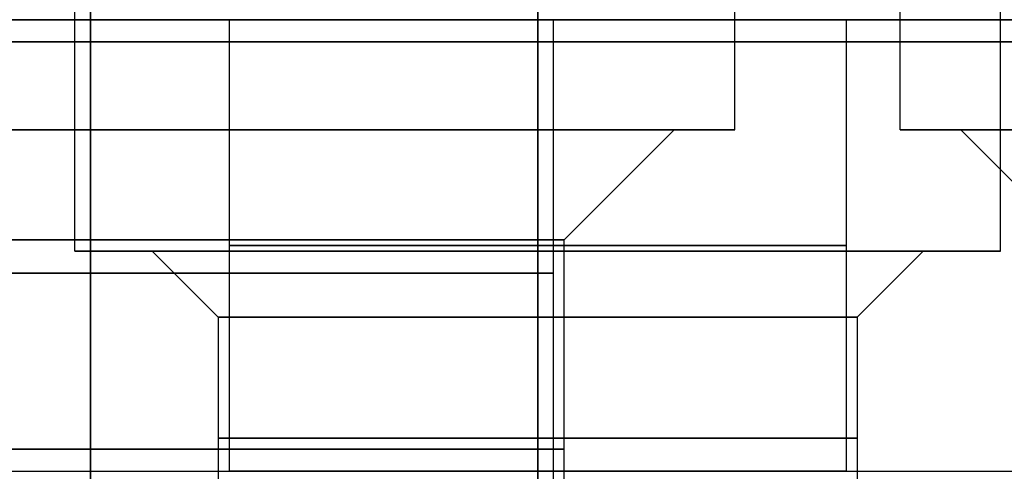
# Model space of a CAD drawing. Header units: millimetres. Extents: x 0 to 322, y -110 to 60.
# Tile 600 of 656: x 283.58 to 288.05, y -88.95 to -86.9. Entities that reach past the tile are written whole.
import ezdxf

# ---------------------------------------------------------------- set-up
doc = ezdxf.new("R2010")
doc.units = ezdxf.units.MM
doc.layers.add('Layer 01', color=7, linetype='Continuous', true_color=0x000000)

msp = doc.modelspace()

# ---------------------------------------------------------------- linework, layer by layer
at = {"layer": 'Layer 01'}
for p, q in [((283.83, -87.95, 24.06), (283.83, -83.1, 24.06)), ((283.83, -87.95, 12.94), (283.83, -83.1, 12.94)), ((286.825, -87.4, 18.5), (286.825, -83.1, 18.5)), ((287.575, -87.4, 18.5), (287.575, -83.1, 18.5)), ((288.03, -87.95, 24.06), (288.03, -83.1, 24.06)), ((288.03, -87.95, 12.94), (288.03, -83.1, 12.94)), ((284.53, -86.9, 24.06), (284.53, -88.95, 24.06)), ((284.53, -86.9, 12.94), (284.53, -88.95, 12.94)), ((286, -86.9, 18.5), (286, -89.2, 18.5)), ((287.33, -86.9, 24.06), (287.33, -88.95, 24.06)), ((287.33, -86.9, 12.94), (287.33, -88.95, 12.94)), ((283.9, -87.4, 21.425), (283.9, -87.4, 21.15)), ((283.9, -87.4, 15.85), (283.9, -87.4, 15.575)), ((286.05, -87.9, 18.5), (286.55, -87.4, 18.5)), ((286.825, -87.4, 18.5), (286.55, -87.4, 18.5)), ((287.85, -87.4, 18.5), (287.575, -87.4, 18.5)), ((288.35, -87.9, 18.5), (287.85, -87.4, 18.5)), ((286.05, -89.8, 18.5), (286.05, -87.9, 18.5)), ((284.18, -87.95, 24.06), (283.83, -87.95, 24.06)), ((284.18, -87.95, 12.94), (283.83, -87.95, 12.94)), ((284.48, -88.25, 24.06), (284.18, -87.95, 24.06)), ((284.48, -88.25, 12.94), (284.18, -87.95, 12.94)), ((285.93, -87.95, 26.16), (285.93, -87.95, 25.81)), ((285.93, -87.95, 22.31), (285.93, -87.95, 21.96)), ((285.93, -87.95, 15.04), (285.93, -87.95, 14.69)), ((285.93, -87.95, 11.19), (285.93, -87.95, 10.84)), ((287.38, -88.25, 24.06), (287.68, -87.95, 24.06)), ((287.38, -88.25, 12.94), (287.68, -87.95, 12.94)), ((288.03, -87.95, 24.06), (287.68, -87.95, 24.06)), ((288.03, -87.95, 12.94), (287.68, -87.95, 12.94)), ((284.48, -88.25, 24.06), (284.48, -90.45, 24.06)), ((284.48, -88.25, 12.94), (284.48, -89.35, 12.94)), ((287.38, -88.25, 24.06), (287.38, -90.45, 24.06)), ((287.38, -88.25, 12.94), (287.38, -89.35, 12.94)), ((275.55, -88.95, -0.45), (305.45, -88.95, -0.45)), ((275.55, -88.95, 37.45), (305.45, -88.95, 37.45))]:
    msp.add_line(p, q, dxfattribs=at)
at = {"layer": 'Layer 01', "extrusion": (4.15294e-17, -1, -8.31312e-11)}
msp.add_arc((290.5, 18.5, 86.9), 12.05, 90, 265.23969, dxfattribs=at)
at = {"layer": 'Layer 01', "extrusion": (0, -1, 0)}
for centre, radius, start, end in [((290.5, 18.5, 86.9), 11.95, 90, 265.19976), ((283.9, 18.5, 87.4), 2.65, 90, 270), ((283.9, 18.5, 87.4), 2.65, 270, 90), ((290.5, 18.5, 87.4), 2.65, 90, 270), ((283.9, 18.5, 87.9), 2.15, 90, 270), ((283.9, 18.5, 87.9), 2.15, 270, 90), ((285.93, 24.06, 87.925), 1.4, 90, 270), ((285.93, 12.94, 87.925), 1.4, 90, 270), ((285.93, 24.06, 87.925), 1.4, 270, 90), ((285.93, 12.94, 87.925), 1.4, 270, 90), ((285.93, 12.94, 87.95), 1.75, 90, 270), ((285.93, 12.94, 87.95), 1.75, 270, 90), ((283.9, 18.5, 88.05), 2.1, 90, 270), ((283.9, 18.5, 88.05), 2.1, 270, 90), ((285.93, 12.94, 88.25), 1.45, 90, 270), ((285.93, 12.94, 88.25), 1.45, 270, 90), ((285.93, 12.94, 88.8), 1.45, 90, 270), ((285.93, 12.94, 88.8), 1.45, 270, 90)]:
    msp.add_arc(centre, radius, start, end, dxfattribs=at)
at = {"layer": 'Layer 01', "extrusion": (0, 1, 0)}
for centre, radius, start, end in [((-290.5, 18.5, -87), 16.8, 270, 90), ((-290.5, 18.5, -87), 14.35, 270, 90), ((-283.9, 18.5, -87.4), 2.925, 270, 90), ((-283.9, 18.5, -87.4), 2.925, 90, 270), ((-290.5, 18.5, -87.4), 2.925, 270, 90), ((-285.93, 24.06, -87.95), 2.1, 270, 90), ((-285.93, 12.94, -87.95), 2.1, 270, 90), ((-285.93, 24.06, -87.95), 2.1, 90, 270), ((-285.93, 12.94, -87.95), 2.1, 90, 270), ((-285.93, 24.06, -88.25), 1.45, 270, 90), ((-285.93, 24.06, -88.25), 1.45, 90, 270), ((-283.9, 18.5, -88.85), 2.15, 270, 90), ((-283.9, 18.5, -88.85), 2.15, 90, 270), ((-285.93, 12.94, -88.95), 1.4, 270, 90), ((-285.93, 12.94, -88.95), 1.4, 90, 270)]:
    msp.add_arc(centre, radius, start, end, dxfattribs=at)
at = {"layer": 'Layer 01', "extrusion": (0, -1, 4.06024e-15)}
msp.add_arc((285.93, 24.06, 87.95), 1.75, 90, 270, dxfattribs=at)
at = {"layer": 'Layer 01', "extrusion": (0, -1, -4.06024e-15)}
msp.add_arc((285.93, 24.06, 87.95), 1.75, 270, 90, dxfattribs=at)
at = {"layer": 'Layer 01'}
for points in [[(283.9, -83.1, 15.575), (283.9, -85.25, 15.575), (283.9, -87.4, 15.575)], [(283.9, -87.4, 21.425), (283.9, -85.25, 21.425), (283.9, -83.1, 21.425)], [(285.93, -83.1, 21.96), (285.93, -85.525, 21.96), (285.93, -87.95, 21.96)], [(285.93, -87.95, 26.16), (285.93, -85.525, 26.16), (285.93, -83.1, 26.16)], [(285.93, -83.1, 10.84), (285.93, -85.525, 10.84), (285.93, -87.95, 10.84)], [(285.93, -87.95, 15.04), (285.93, -85.525, 15.04), (285.93, -83.1, 15.04)], [(283.9, -86.9, 20.6), (283.9, -88.05, 20.6), (283.9, -89.2, 20.6)], [(283.9, -89.2, 16.4), (283.9, -88.05, 16.4), (283.9, -86.9, 16.4)], [(285.93, -86.9, 25.46), (285.93, -87.925, 25.46), (285.93, -88.95, 25.46)], [(285.93, -88.95, 22.66), (285.93, -87.925, 22.66), (285.93, -86.9, 22.66)], [(285.93, -86.9, 14.34), (285.93, -87.925, 14.34), (285.93, -88.95, 14.34)], [(285.93, -88.95, 11.54), (285.93, -87.925, 11.54), (285.93, -86.9, 11.54)], [(275.5, -87, -0.5), (290.5, -87, -0.5), (305.5, -87, -0.5)], [(305.5, -87, 37.5), (290.5, -87, 37.5), (275.5, -87, 37.5)], [(305.45, -87, -0.45), (290.5, -87, -0.45), (275.55, -87, -0.45)], [(275.55, -87, 37.45), (290.5, -87, 37.45), (305.45, -87, 37.45)], [(283.9, -87.4, 15.85), (283.9, -87.65, 16.1), (283.9, -87.9, 16.35)], [(283.9, -87.9, 20.65), (283.9, -87.65, 20.9), (283.9, -87.4, 21.15)], [(283.9, -87.9, 16.35), (283.9, -88.85, 16.35), (283.9, -89.8, 16.35)], [(283.9, -89.8, 20.65), (283.9, -88.85, 20.65), (283.9, -87.9, 20.65)], [(285.93, -87.95, 22.31), (285.93, -88.1, 22.46), (285.93, -88.25, 22.61)], [(285.93, -88.25, 25.51), (285.93, -88.1, 25.66), (285.93, -87.95, 25.81)], [(285.93, -87.95, 11.19), (285.93, -88.1, 11.34), (285.93, -88.25, 11.49)], [(285.93, -88.25, 14.39), (285.93, -88.1, 14.54), (285.93, -87.95, 14.69)], [(285.93, -90.45, 25.51), (285.93, -89.35, 25.51), (285.93, -88.25, 25.51)], [(285.93, -88.25, 22.61), (285.93, -89.35, 22.61), (285.93, -90.45, 22.61)], [(285.93, -89.35, 14.39), (285.93, -88.8, 14.39), (285.93, -88.25, 14.39)], [(285.93, -88.25, 11.49), (285.93, -88.8, 11.49), (285.93, -89.35, 11.49)], [(285.93, -89.25, 11.84), (285.93, -89.1, 11.69), (285.93, -88.95, 11.54)], [(285.93, -88.95, 14.34), (285.93, -89.1, 14.19), (285.93, -89.25, 14.04)]]:
    msp.add_open_spline(points, degree=2, dxfattribs=at)

doc.saveas('drawing.dxf')
